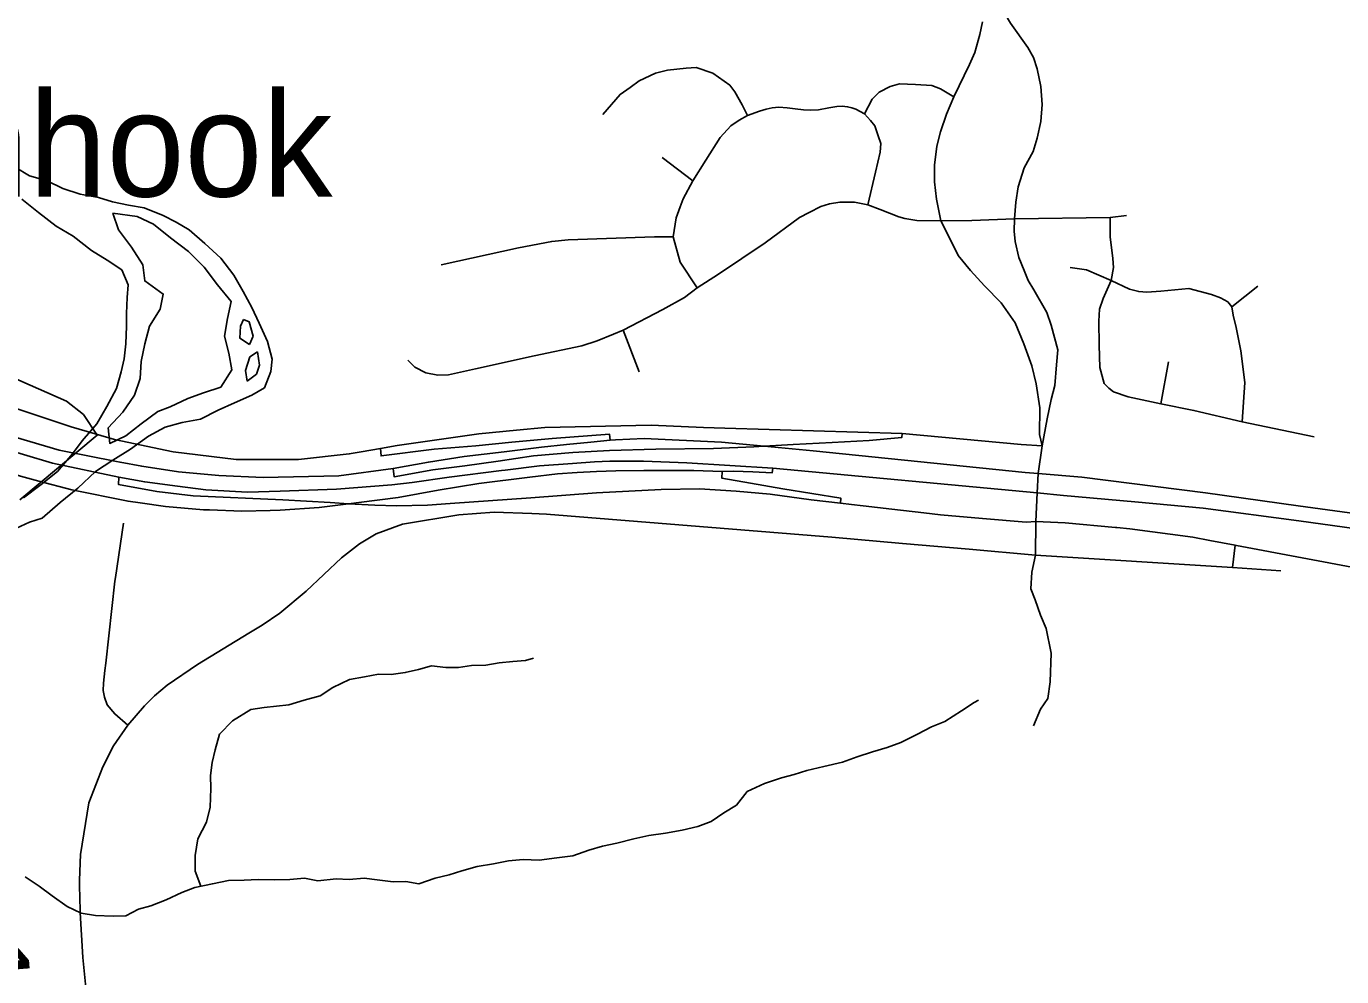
# Model space of a CAD drawing. Extents: x 208586767.6 to 208586821.4, y -134301046.9 to -134301022.9.
# Drawn here: x 208586779.201 to 208586780.193, y -134301025.698 to -134301024.982 of the extents above; entities that cross this region are included whole.
import ezdxf

# ---------------------------------------------------------------- set-up
doc = ezdxf.new("R2010")
doc.units = 0
for name, color, linetype in [('GM_X_City_Street', 7, 'Continuous'), ('GM_X_Corporation', 7, 'Continuous'), ('GM_X_County_Road', 7, 'Continuous'), ('GM_X_County_Road_Text', 7, 'Continuous'), ('GM_X_Interchange_Ramps', 7, 'Continuous'), ('GM_X_Major_River', 7, 'Continuous'), ('GM_X_Minor_River', 7, 'Continuous'), ('GM_X_State_Route', 7, 'Continuous'), ('GM_X_Unincorporated_Text', 7, 'Continuous')]:
    doc.layers.add(name, color=color, linetype=linetype)

msp = doc.modelspace()

# ---------------------------------------------------------------- linework, layer by layer
at = {"layer": 'GM_X_City_Street'}
for p, q in [((208586779.68067, -134301025.08045), (208586779.70391, -134301025.09802)), ((208586780.11047, -134301025.19324), (208586780.13022, -134301025.17762)), ((208586779.66334, -134301025.24219), (208586779.65117, -134301025.21081)), ((208586780.05691, -134301025.26626), (208586780.06284, -134301025.23458)), ((208586780.11113, -134301025.38964), (208586780.11298, -134301025.3728))]:
    msp.add_line(p, q, dxfattribs=at)
for points in [[(208586779.94652, -134301025.1268), (208586779.9476, -134301025.11409), (208586779.94933, -134301025.10257), (208586779.95394, -134301025.08844), (208586779.96057, -134301025.07605), (208586779.96374, -134301025.06596), (208586779.96633, -134301025.05328), (208586779.96749, -134301025.0406), (208586779.96633, -134301025.02705), (208586779.96374, -134301025.01379), (208586779.96086, -134301025.00514), (208586779.95653, -134301024.99765), (208586779.94356, -134301024.9792), (208586779.93636, -134301024.96681), (208586779.93203, -134301024.95559), (208586779.92853, -134301024.93631), (208586779.92397, -134301024.92123), (208586779.92116, -134301024.90931), (208586779.92011, -134301024.89844), (208586779.9202, -134301024.89294), (208586779.92122, -134301024.88786)], [(208586779.96748, -134301025.29788), (208586779.96531, -134301025.28937), (208586779.9656, -134301025.26934), (208586779.96302, -134301025.25132), (208586779.95959, -134301025.23759), (208586779.95358, -134301025.22099), (208586779.947, -134301025.20526), (208586779.93642, -134301025.1901), (208586779.92383, -134301025.17722), (208586779.91323, -134301025.16566), (208586779.90411, -134301025.15445), (208586779.89675, -134301025.13972), (208586779.89097, -134301025.12819), (208586779.88768, -134301025.11192), (208586779.8862, -134301025.09893), (208586779.8862, -134301025.08627), (208586779.88801, -134301025.07198), (208586779.89064, -134301025.06113), (208586779.89524, -134301025.04798), (208586779.90083, -134301025.03484), (208586779.91267, -134301025.01051), (208586779.91661, -134301025.00131), (208586779.9204, -134301024.98774), (208586779.92233, -134301024.97816)], [(208586779.6358, -134301025.04802), (208586779.64892, -134301025.03292), (208586779.65646, -134301025.02767), (208586779.66335, -134301025.02274), (208586779.67563, -134301025.01694), (208586779.68475, -134301025.01464), (208586779.69881, -134301025.01311), (208586779.70641, -134301025.01272), (208586779.71897, -134301025.01688), (208586779.73177, -134301025.02603), (208586779.73554, -134301025.03111), (208586779.74096, -134301025.0408), (208586779.74519, -134301025.0488)], [(208586779.83339, -134301025.0476), (208586779.83908, -134301025.03658), (208586779.84434, -134301025.03132), (208586779.85275, -134301025.02691), (208586779.85969, -134301025.02501), (208586779.87188, -134301025.02544), (208586779.88429, -134301025.02627), (208586779.89059, -134301025.0288), (208586779.90083, -134301025.03484)], [(208586779.70706, -134301025.17891), (208586779.69427, -134301025.15937), (208586779.68895, -134301025.14026), (208586779.69125, -134301025.12614), (208586779.6942, -134301025.11761), (208586779.6965, -134301025.1117), (208586779.70391, -134301025.09802), (208586779.7137, -134301025.08251), (208586779.72441, -134301025.06533), (208586779.73254, -134301025.05665), (208586779.73882, -134301025.0524), (208586779.74519, -134301025.0488), (208586779.75406, -134301025.04557), (208586779.75923, -134301025.04418), (208586779.76375, -134301025.04316), (208586779.76874, -134301025.0427), (208586779.77502, -134301025.04307), (208586779.78093, -134301025.04372), (208586779.78721, -134301025.04455), (208586779.79294, -134301025.04483), (208586779.79857, -134301025.04464), (208586779.80651, -134301025.04316), (208586779.81243, -134301025.04215), (208586779.81649, -134301025.04187), (208586779.82064, -134301025.04224), (208586779.82379, -134301025.04316), (208586779.82683, -134301025.04418), (208586779.83339, -134301025.0476)], [(208586779.83591, -134301025.11619), (208586779.84171, -134301025.09156), (208586779.84528, -134301025.07642), (208586779.84578, -134301025.07001), (208586779.84366, -134301025.06426), (208586779.8412, -134301025.05655), (208586779.83792, -134301025.05261), (208586779.83339, -134301025.0476)], [(208586779.48878, -134301025.23343), (208586779.49408, -134301025.23873), (208586779.50243, -134301025.243), (208586779.5114, -134301025.24464), (208586779.51935, -134301025.24443), (208586779.53972, -134301025.23995), (208586779.58414, -134301025.23017), (208586779.61999, -134301025.22243), (208586779.63161, -134301025.21876), (208586779.64404, -134301025.21367), (208586779.65117, -134301025.21081), (208586779.68125, -134301025.19519), (208586779.69753, -134301025.18612), (208586779.70706, -134301025.17891), (208586779.72311, -134301025.16844), (208586779.7585, -134301025.14495), (208586779.78431, -134301025.12589), (208586779.79156, -134301025.12211)], [(208586779.79156, -134301025.12211), (208586779.80042, -134301025.1175), (208586779.80699, -134301025.11537), (208586779.81485, -134301025.11424), (208586779.82589, -134301025.11422), (208586779.83591, -134301025.11619), (208586779.84512, -134301025.11964), (208586779.85927, -134301025.12517), (208586779.86368, -134301025.12657), (208586779.87289, -134301025.12802), (208586779.89097, -134301025.12819), (208586779.91426, -134301025.12796), (208586779.94652, -134301025.1268), (208586780.01885, -134301025.12587), (208586780.03108, -134301025.12426)], [(208586779.96748, -134301025.29788), (208586779.97109, -134301025.27763), (208586779.97414, -134301025.26292), (208586779.97692, -134301025.25238), (208586779.9783, -134301025.23684), (208586779.97914, -134301025.22546), (208586779.97411, -134301025.20688), (208586779.97095, -134301025.19741), (208586779.96113, -134301025.18023), (208586779.95693, -134301025.17322), (208586779.95377, -134301025.16586), (208586779.94991, -134301025.15604), (208586779.94711, -134301025.14377), (208586779.94641, -134301025.13605), (208586779.94652, -134301025.1268)], [(208586780.02123, -134301025.25726), (208586780.01785, -134301025.25447), (208586780.01424, -134301025.25105), (208586780.01102, -134301025.23882), (208586780.01043, -134301025.22197), (208586780.01022, -134301025.20391), (208586780.01062, -134301025.19488), (208586780.01343, -134301025.18685), (208586780.0196, -134301025.17332), (208586780.02126, -134301025.16339), (208586780.02085, -134301025.15676), (208586780.01865, -134301025.14031), (208586780.01885, -134301025.12587)], [(208586779.51384, -134301025.1615), (208586779.57219, -134301025.14867), (208586779.59738, -134301025.14378), (208586779.60981, -134301025.14256), (208586779.67484, -134301025.14026), (208586779.68895, -134301025.14026)], [(208586779.98857, -134301025.16358), (208586780.001, -134301025.16519), (208586780.0196, -134301025.17332)], [(208586780.0196, -134301025.17332), (208586780.03329, -134301025.17983), (208586780.04031, -134301025.18164), (208586780.04652, -134301025.18204), (208586780.05695, -134301025.18124), (208586780.07801, -134301025.17923), (208586780.09525, -134301025.18375), (208586780.1021, -134301025.1864), (208586780.10743, -134301025.18944), (208586780.11047, -134301025.19324)], [(208586780.11838, -134301025.27992), (208586780.12045, -134301025.25028), (208586780.11737, -134301025.22632), (208586780.11392, -134301025.20883), (208586780.11162, -134301025.19933), (208586780.11047, -134301025.19324)], [(208586780.02123, -134301025.25726), (208586780.03241, -134301025.26104), (208586780.05691, -134301025.26626), (208586780.08189, -134301025.27129), (208586780.11838, -134301025.27992), (208586780.17262, -134301025.29117)], [(208586779.96256, -134301025.35513), (208586779.9637, -134301025.33332), (208586779.9645, -134301025.31885), (208586779.96748, -134301025.29788)], [(208586779.27759, -134301025.5085), (208586779.26756, -134301025.50016), (208586779.26193, -134301025.49329), (208586779.2599, -134301025.48744), (208586779.25889, -134301025.48248), (208586779.259, -134301025.47696), (208586779.26001, -134301025.46738), (208586779.26079, -134301025.46179), (208586779.26779, -134301025.4), (208586779.26809, -134301025.39731), (208586779.27421, -134301025.35619)], [(208586779.9609, -134301025.50908), (208586779.96612, -134301025.49645), (208586779.97175, -134301025.48842), (208586779.97336, -134301025.47597), (208586779.97416, -134301025.45427), (208586779.97054, -134301025.43579), (208586779.96612, -134301025.42575), (208586779.9621, -134301025.4141), (208586779.95889, -134301025.40566), (208586779.95969, -134301025.39321), (208586779.96251, -134301025.38036)], [(208586779.96251, -134301025.38036), (208586780.11113, -134301025.38964), (208586780.14747, -134301025.3922)]]:
    msp.add_lwpolyline(points, dxfattribs=at)
at = {"layer": 'GM_X_Corporation'}
msp.add_lwpolyline([(208586779.18889, -134301025.24566), (208586779.23117, -134301025.26423), (208586779.24398, -134301025.27444), (208586779.25447, -134301025.29002), (208586779.19611, -134301025.33876)], dxfattribs=at)
at = {"layer": 'GM_X_County_Road'}
for p, q in [((208586779.96251, -134301025.38036), (208586779.96256, -134301025.35513)), ((208586779.91229, -134301025.37593), (208586779.96251, -134301025.38036))]:
    msp.add_line(p, q, dxfattribs=at)
for points in [[(208586779.3689, -134301025.43918), (208586779.37883, -134301025.4331), (208586779.39213, -134301025.4242), (208586779.41207, -134301025.40748), (208586779.43868, -134301025.38233), (208586779.45221, -134301025.37196), (208586779.46482, -134301025.3643), (208586779.48465, -134301025.35709), (208586779.52713, -134301025.35006), (208586779.55392, -134301025.34796), (208586779.5823, -134301025.34896)], [(208586779.5823, -134301025.34896), (208586779.59334, -134301025.34957), (208586779.80866, -134301025.36674), (208586779.86207, -134301025.37151), (208586779.91229, -134301025.37593)], [(208586779.96256, -134301025.35513), (208586779.98479, -134301025.35595), (208586780.02269, -134301025.35952), (208586780.02368, -134301025.35962)], [(208586780.02368, -134301025.35962), (208586780.03366, -134301025.36056), (208586780.08104, -134301025.36681), (208586780.09402, -134301025.36924)], [(208586780.09402, -134301025.36924), (208586780.11298, -134301025.3728), (208586780.11398, -134301025.37299)], [(208586780.11398, -134301025.37299), (208586780.20917, -134301025.39083), (208586780.21426, -134301025.39181)], [(208586779.24105, -134301025.63134), (208586779.24093, -134301025.6255), (208586779.24182, -134301025.60614), (208586779.24815, -134301025.56715), (208586779.25855, -134301025.53993), (208586779.26677, -134301025.52416), (208586779.27759, -134301025.5085), (208586779.28998, -134301025.49397), (208586779.29753, -134301025.48642), (208586779.30722, -134301025.47831), (208586779.33006, -134301025.46295), (208586779.3689, -134301025.43918)], [(208586779.25325, -134301025.78174), (208586779.24359, -134301025.68374), (208586779.24144, -134301025.64984), (208586779.24117, -134301025.63719), (208586779.24105, -134301025.63134)]]:
    msp.add_lwpolyline(points, dxfattribs=at)
at = {"layer": 'GM_X_Interchange_Ramps'}
for points in [[(208586779.01955, -134301025.26766), (208586779.07187, -134301025.28311), (208586779.08982, -134301025.2886), (208586779.13927, -134301025.30375), (208586779.17985, -134301025.316), (208586779.1909, -134301025.31913), (208586779.19658, -134301025.32074), (208586779.20746, -134301025.32382), (208586779.21033, -134301025.32457)], [(208586779.46808, -134301025.30001), (208586779.45349, -134301025.30254), (208586779.44454, -134301025.3041), (208586779.40617, -134301025.30816), (208586779.35932, -134301025.30816), (208586779.31179, -134301025.3024), (208586779.26735, -134301025.29314), (208586779.24683, -134301025.28722), (208586779.23472, -134301025.28372), (208586779.19093, -134301025.26912)], [(208586779.86178, -134301025.28863), (208586779.72799, -134301025.28452), (208586779.71183, -134301025.28402), (208586779.6725, -134301025.2824), (208586779.59222, -134301025.28402), (208586779.57071, -134301025.28612), (208586779.54235, -134301025.28889), (208586779.48071, -134301025.29781), (208586779.46808, -134301025.30001)], [(208586779.64148, -134301025.29378), (208586779.64089, -134301025.28915), (208586779.59775, -134301025.2924), (208586779.56726, -134301025.29531), (208586779.54001, -134301025.29791), (208586779.50855, -134301025.3005), (208586779.46857, -134301025.30552), (208586779.46808, -134301025.30001)], [(208586779.86178, -134301025.28863), (208586779.86145, -134301025.29173), (208586779.83696, -134301025.29385), (208586779.80887, -134301025.29546), (208586779.77962, -134301025.29707), (208586779.75771, -134301025.29833), (208586779.74994, -134301025.29878), (208586779.71936, -134301025.30003), (208586779.6759, -134301025.30054), (208586779.64105, -134301025.30144), (208586779.61332, -134301025.3031), (208586779.58348, -134301025.30537), (208586779.55688, -134301025.30959), (208586779.5319, -134301025.31316), (208586779.50757, -134301025.31607), (208586779.47838, -134301025.32126), (208586779.47773, -134301025.3151)], [(208586779.96748, -134301025.29788), (208586779.95153, -134301025.29684), (208586779.86178, -134301025.28863)], [(208586779.21033, -134301025.32457), (208586779.23517, -134301025.33107), (208586779.27762, -134301025.33977), (208586779.28685, -134301025.34104), (208586779.30596, -134301025.34368), (208586779.33448, -134301025.34611), (208586779.339, -134301025.34627), (208586779.36345, -134301025.34716), (208586779.38497, -134301025.34665), (208586779.39242, -134301025.34647), (208586779.42193, -134301025.34441), (208586779.44412, -134301025.34159), (208586779.45168, -134301025.34063), (208586779.48142, -134301025.33685), (208586779.51173, -134301025.33146), (208586779.54223, -134301025.32641), (208586779.58089, -134301025.32165), (208586779.6018, -134301025.31908), (208586779.61647, -134301025.31811), (208586779.63114, -134301025.31736), (208586779.64571, -134301025.31685), (208586779.66674, -134301025.31662), (208586779.6753, -134301025.31652), (208586779.68988, -134301025.31647), (208586779.70454, -134301025.31653), (208586779.72585, -134301025.31727), (208586779.73439, -134301025.31711), (208586779.74906, -134301025.31763), (208586779.7638, -134301025.31827), (208586779.76413, -134301025.31474)], [(208586779.27066, -134301025.32147), (208586779.2705, -134301025.32717), (208586779.29945, -134301025.33244), (208586779.32687, -134301025.33573), (208586779.39438, -134301025.33872), (208586779.43025, -134301025.34077), (208586779.44412, -134301025.34159), (208586779.46381, -134301025.34276), (208586779.48015, -134301025.34317), (208586779.50366, -134301025.34269), (208586779.52081, -134301025.34145), (208586779.58167, -134301025.33705), (208586779.63107, -134301025.33347), (208586779.67984, -134301025.3308), (208586779.70873, -134301025.33045), (208586779.73663, -134301025.33207), (208586779.76215, -134301025.33437), (208586779.79313, -134301025.33864), (208586779.81529, -134301025.3412)], [(208586779.72585, -134301025.31727), (208586779.72576, -134301025.32239), (208586779.74741, -134301025.32613), (208586779.77186, -134301025.33034), (208586779.81551, -134301025.33748), (208586779.81529, -134301025.3412)], [(208586779.81529, -134301025.3412), (208586779.82351, -134301025.34215), (208586779.83225, -134301025.34317), (208586779.85388, -134301025.34568), (208586779.87813, -134301025.34849)], [(208586779.87813, -134301025.34849), (208586779.89079, -134301025.34996), (208586779.92231, -134301025.35264), (208586779.95532, -134301025.3556), (208586779.96256, -134301025.35513)]]:
    msp.add_lwpolyline(points, dxfattribs=at)
at = {"layer": 'GM_X_Major_River'}
for points in [[(208586779.19243, -134301025.08774), (208586779.2034, -134301025.09424), (208586779.21666, -134301025.0981), (208586779.22839, -134301025.10385), (208586779.24164, -134301025.10808), (208586779.25528, -134301025.11081), (208586779.26589, -134301025.11389), (208586779.27801, -134301025.1166), (208586779.28976, -134301025.11856), (208586779.30415, -134301025.12432), (208586779.31398, -134301025.1293), (208586779.32382, -134301025.13504), (208586779.33553, -134301025.14534), (208586779.34761, -134301025.15641), (208586779.35741, -134301025.16936), (208586779.36455, -134301025.18154), (208586779.37094, -134301025.19372), (208586779.37657, -134301025.20552), (208586779.38295, -134301025.21922), (208586779.3863, -134301025.23252), (208586779.3855, -134301025.24201), (208586779.38051, -134301025.25413), (208586779.371, -134301025.25978), (208586779.35807, -134301025.26542), (208586779.34553, -134301025.27106), (208586779.33222, -134301025.27783), (208586779.31855, -134301025.28043), (208586779.30564, -134301025.28378), (208586779.29309, -134301025.29056), (208586779.27938, -134301025.30037), (208586779.26607, -134301025.30866), (208586779.25313, -134301025.31733), (208586779.23979, -134301025.3298), (208586779.22646, -134301025.34075), (208586779.21275, -134301025.35246), (208586779.20325, -134301025.35545), (208586779.19032, -134301025.36147)], [(208586779.19762, -134301025.11206), (208586779.21009, -134301025.12199), (208586779.22331, -134301025.1323), (208586779.23617, -134301025.13995), (208586779.25016, -134301025.15065), (208586779.26188, -134301025.15791), (208586779.27284, -134301025.16518), (208586779.27772, -134301025.17659), (208586779.27691, -134301025.18608), (208586779.27647, -134301025.19822), (208586779.27643, -134301025.20772), (208586779.27598, -134301025.221), (208586779.27479, -134301025.23239), (208586779.27246, -134301025.24225), (208586779.26899, -134301025.25476), (208586779.26171, -134301025.2684), (208586779.25406, -134301025.28127), (208586779.243, -134301025.29413), (208586779.23575, -134301025.30397), (208586779.2243, -134301025.3172), (208586779.21212, -134301025.32702), (208586779.19879, -134301025.33721)], [(208586779.26622, -134301025.12262), (208586779.27034, -134301025.13517), (208586779.28013, -134301025.14813), (208586779.28879, -134301025.16146), (208586779.29025, -134301025.17361), (208586779.30423, -134301025.18354), (208586779.3019, -134301025.19493), (208586779.29387, -134301025.2078), (208586779.29039, -134301025.22107), (208586779.28767, -134301025.23435), (208586779.28685, -134301025.24725), (208586779.28262, -134301025.25976), (208586779.27383, -134301025.27263), (208586779.26277, -134301025.28435), (208586779.26385, -134301025.29612), (208586779.27602, -134301025.29048), (208586779.28744, -134301025.28142), (208586779.30001, -134301025.27199), (208586779.3095, -134301025.26861), (208586779.32281, -134301025.26222), (208586779.33459, -134301025.2581), (208586779.34771, -134301025.25367)], [(208586779.34771, -134301025.25367), (208586779.35592, -134301025.24073), (208586779.3537, -134301025.22819), (208586779.35035, -134301025.21527), (208586779.35269, -134301025.20199), (208586779.35541, -134301025.1891), (208586779.34523, -134301025.17652), (208586779.33506, -134301025.16318), (208586779.32336, -134301025.15136), (208586779.30975, -134301025.14105), (208586779.29691, -134301025.13074), (208586779.28442, -134301025.12499), (208586779.26622, -134301025.12262)], [(208586779.36483, -134301025.20281), (208586779.36253, -134301025.20773), (208586779.3621, -134301025.21684), (208586779.36929, -134301025.22143)], [(208586779.36929, -134301025.22143), (208586779.37197, -134301025.21537), (208586779.36899, -134301025.20434), (208586779.36483, -134301025.20281)], [(208586779.37533, -134301025.22715), (208586779.36962, -134301025.23092), (208586779.36616, -134301025.24116), (208586779.36763, -134301025.24914)], [(208586779.36763, -134301025.24914), (208586779.37449, -134301025.24386), (208586779.3768, -134301025.23703), (208586779.37533, -134301025.22715)]]:
    msp.add_lwpolyline(points, dxfattribs=at)
at = {"layer": 'GM_X_Minor_River'}
for points in [[(208586779.33253, -134301025.63011), (208586779.32818, -134301025.61856), (208586779.32828, -134301025.60678), (208586779.33029, -134301025.59427), (208586779.33685, -134301025.5818), (208586779.33961, -134301025.57043), (208586779.34011, -134301025.55639), (208586779.33982, -134301025.54651), (208586779.34105, -134301025.53665), (208586779.34341, -134301025.52718), (208586779.34655, -134301025.51543), (208586779.35649, -134301025.50527), (208586779.37022, -134301025.49666), (208586779.38046, -134301025.49524), (208586779.39905, -134301025.49314), (208586779.41045, -134301025.48982), (208586779.42261, -134301025.48652), (208586779.43215, -134301025.48015), (208586779.44471, -134301025.47419), (208586779.4561, -134301025.47202), (208586779.46673, -134301025.47022), (208586779.4762, -134301025.47031), (208586779.48683, -134301025.46889), (208586779.4967, -134301025.46671), (208586779.50658, -134301025.46376), (208586779.51756, -134301025.465), (208586779.52704, -134301025.46509), (208586779.5369, -134301025.46366), (208586779.54752, -134301025.46338), (208586779.55777, -134301025.46158), (208586779.56801, -134301025.46054), (208586779.57749, -134301025.45986), (208586779.58357, -134301025.45802)], [(208586779.20003, -134301025.62305), (208586779.21058, -134301025.62999), (208586779.22037, -134301025.6373), (208586779.23166, -134301025.64538), (208586779.24223, -134301025.65041), (208586779.25321, -134301025.65203), (208586779.26647, -134301025.65254), (208586779.27594, -134301025.65225), (208586779.28547, -134301025.6474), (208586779.29496, -134301025.64483), (208586779.30637, -134301025.64038), (208586779.31817, -134301025.63479), (208586779.32806, -134301025.63109), (208586779.34135, -134301025.62817), (208586779.35351, -134301025.62563), (208586779.36526, -134301025.62536), (208586779.37587, -134301025.62508), (208586779.38838, -134301025.62519), (208586779.39975, -134301025.62492), (208586779.41075, -134301025.62389), (208586779.42097, -134301025.62588), (208586779.43462, -134301025.62449), (208586779.44447, -134301025.62496), (208586779.45585, -134301025.62393), (208586779.4657, -134301025.62516), (208586779.47781, -134301025.62679), (208586779.48729, -134301025.6265), (208586779.49713, -134301025.62811), (208586779.50929, -134301025.62405), (208586779.51993, -134301025.62149), (208586779.52943, -134301025.61854), (208586779.54121, -134301025.61523), (208586779.55336, -134301025.61307), (208586779.56475, -134301025.61089), (208586779.57575, -134301025.60986), (208586779.58787, -134301025.61035), (208586779.60116, -134301025.60857), (208586779.6133, -134301025.60717), (208586779.62547, -134301025.60273), (208586779.63573, -134301025.59978), (208586779.64636, -134301025.59761), (208586779.65927, -134301025.59431), (208586779.67067, -134301025.59176), (208586779.68319, -134301025.58997), (208586779.69572, -134301025.58781), (208586779.70749, -134301025.58489), (208586779.71776, -134301025.58118), (208586779.7273, -134301025.57482), (208586779.73683, -134301025.56883), (208586779.74488, -134301025.55865), (208586779.75782, -134301025.55269), (208586779.77074, -134301025.54826), (208586779.78024, -134301025.54569), (208586779.78974, -134301025.54274), (208586779.80266, -134301025.53982), (208586779.81671, -134301025.53653), (208586779.82774, -134301025.53246), (208586779.83952, -134301025.52877), (208586779.85054, -134301025.52546), (208586779.86081, -134301025.52176), (208586779.87337, -134301025.51542), (208586779.88404, -134301025.50982), (208586779.89393, -134301025.50574), (208586779.90651, -134301025.49788), (208586779.91604, -134301025.49151), (208586779.91947, -134301025.48965)]]:
    msp.add_lwpolyline(points, dxfattribs=at)
at = {"layer": 'GM_X_State_Route'}
for points in [[(208586779.00515, -134301025.23722), (208586779.02507, -134301025.24229), (208586779.04766, -134301025.24953), (208586779.0742, -134301025.2594), (208586779.09986, -134301025.26949), (208586779.13845, -134301025.28379), (208586779.17663, -134301025.298), (208586779.22071, -134301025.31094), (208586779.27066, -134301025.32147)], [(208586779.14882, -134301025.27721), (208586779.18136, -134301025.28821), (208586779.22555, -134301025.30117), (208586779.26886, -134301025.30982)], [(208586779.26886, -134301025.30982), (208586779.27168, -134301025.31038), (208586779.28794, -134301025.31334), (208586779.3157, -134301025.31744), (208586779.34617, -134301025.32037), (208586779.37968, -134301025.32174), (208586779.43673, -134301025.32066), (208586779.47773, -134301025.3151), (208586779.50433, -134301025.31024), (208586779.53125, -134301025.30602), (208586779.56142, -134301025.30245), (208586779.58964, -134301025.29888), (208586779.60846, -134301025.29694), (208586779.62694, -134301025.29531), (208586779.64148, -134301025.29378), (208586779.64543, -134301025.29337), (208586779.66717, -134301025.2924), (208586779.72556, -134301025.29531), (208586779.75771, -134301025.29833), (208586779.79465, -134301025.3018), (208586779.95457, -134301025.31802), (208586779.9645, -134301025.31885), (208586779.99738, -134301025.32159), (208586780.09079, -134301025.33331), (208586780.16054, -134301025.34318), (208586780.28051, -134301025.35941)], [(208586779.56233, -134301025.31628), (208586779.58809, -134301025.31313), (208586779.61309, -134301025.31116), (208586779.62954, -134301025.31006), (208586779.64117, -134301025.30962), (208586779.66661, -134301025.30962), (208586779.69929, -134301025.31072), (208586779.76413, -134301025.31474)], [(208586779.27066, -134301025.32147), (208586779.29024, -134301025.3252), (208586779.31502, -134301025.32849), (208586779.3363, -134301025.33112), (208586779.36788, -134301025.33287), (208586779.39245, -134301025.33222), (208586779.435, -134301025.33068), (208586779.47667, -134301025.32739), (208586779.49202, -134301025.32564), (208586779.51988, -134301025.32147), (208586779.55936, -134301025.31664), (208586779.56233, -134301025.31628)], [(208586779.76413, -134301025.31474), (208586779.9637, -134301025.33332), (208586779.98354, -134301025.33529), (208586780.03727, -134301025.34011), (208586780.08882, -134301025.34494), (208586780.16098, -134301025.35459), (208586780.28073, -134301025.37104), (208586780.33885, -134301025.37806), (208586780.37219, -134301025.38156), (208586780.4086, -134301025.38398), (208586780.4325, -134301025.38507), (208586780.44485, -134301025.38471)]]:
    msp.add_lwpolyline(points, dxfattribs=at)

# ---------------------------------------------------------------- texts
at = {"layer": 'GM_X_County_Road_Text'}
msp.add_text('1', height=0.05682, rotation=274.53803, dxfattribs=at).set_placement((208586779.14473, -134301025.67071))
at = {"layer": 'GM_X_Unincorporated_Text'}
msp.add_text('Pinhook', height=0.078977, rotation=0.00001, dxfattribs=at).set_placement((208586779.0502, -134301025.10997))

doc.saveas('drawing.dxf')
